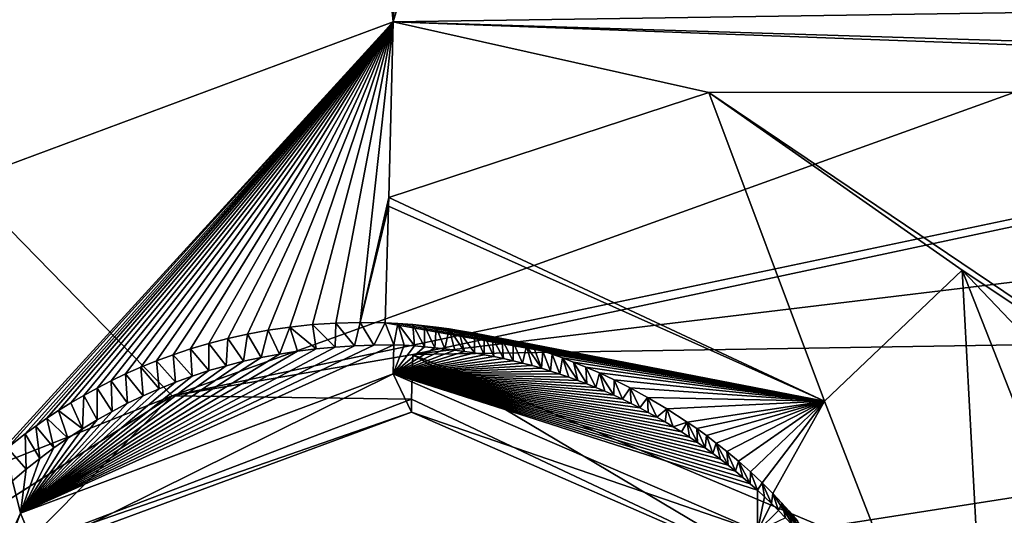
# Model space of a CAD drawing. Header units: millimetres. Extents: x -147 to 294, y -82 to 275.
# Tile 309 of 609: x 212.65 to 216.52, y 212.54 to 214.49. Entities that reach past the tile are written whole.
import ezdxf

# ---------------------------------------------------------------- set-up
doc = ezdxf.new("R2010")
doc.units = ezdxf.units.MM
doc.header["$LTSCALE"] = 67.506716
for name, color, linetype in [('1596', 7, 'CONTINUOUS'), ('1879', 7, 'CONTINUOUS'), ('2223', 7, 'CONTINUOUS'), ('2245', 7, 'CONTINUOUS'), ('2246', 7, 'CONTINUOUS'), ('2250', 7, 'CONTINUOUS'), ('2251', 7, 'CONTINUOUS'), ('2252', 7, 'CONTINUOUS'), ('2253', 7, 'CONTINUOUS'), ('2254', 7, 'CONTINUOUS'), ('2255', 7, 'CONTINUOUS'), ('2261', 7, 'CONTINUOUS'), ('756', 7, 'CONTINUOUS'), ('841', 7, 'CONTINUOUS')]:
    doc.layers.add(name, color=color, linetype=linetype)

msp = doc.modelspace()

# ---------------------------------------------------------------- linework, layer by layer
at = {"layer": '1596', "linetype": 'CONTINUOUS'}
for points in [[(214.3341, 229.9431, -7.5294), (210.1311, 211.5281, -11.464), (208.2335, 206.5447, -12.4488), (214.3341, 229.9431, -7.5294)], [(208.4546, 216.4223, -10.1242), (214.3341, 229.9431, -7.5294), (208.2335, 206.5447, -12.4488), (208.4546, 216.4223, -10.1242)], [(210.1311, 211.5281, -11.464), (214.3341, 229.9431, -7.5294), (213.2152, 223.7248, -8.8897), (210.1311, 211.5281, -11.464)]]:
    msp.add_3dface(points, dxfattribs=at)
at = {"layer": '1879', "linetype": 'CONTINUOUS'}
for points in [[(210.1311, 211.5281, -11.464), (213.2152, 223.7248, -8.8897), (210.5039, 211.5174, -11.4563), (210.1311, 211.5281, -11.464)], [(210.5039, 211.5174, -11.4563), (213.2152, 223.7248, -8.8897), (210.8765, 211.5066, -11.4491), (210.5039, 211.5174, -11.4563)], [(210.8765, 211.5066, -11.4491), (213.2152, 223.7248, -8.8897), (211.8583, 213.6448, -10.9317), (210.8765, 211.5066, -11.4491)], [(211.8583, 213.6448, -10.9317), (213.2152, 223.7248, -8.8897), (214.115, 214.4828, -10.711), (211.8583, 213.6448, -10.9317)], [(214.115, 214.4828, -10.711), (213.2152, 223.7248, -8.8897), (214.4849, 220.7227, -9.4259), (214.115, 214.4828, -10.711)], [(215.6296, 219.5454, -9.6485), (214.115, 214.4828, -10.711), (214.4849, 220.7227, -9.4259), (215.6296, 219.5454, -9.6485)], [(232.5623, 214.7563, -11.3568), (214.115, 214.4828, -10.711), (215.6296, 219.5454, -9.6485), (232.5623, 214.7563, -11.3568)], [(225.0009, 214.1485, -10.9905), (214.115, 214.4828, -10.711), (232.5623, 214.7563, -11.3568), (225.0009, 214.1485, -10.9905)], [(215.3551, 214.2048, -10.7658), (214.115, 214.4828, -10.711), (221.4861, 214.2106, -10.8442), (215.3551, 214.2048, -10.7658)], [(221.4861, 214.2106, -10.8442), (214.115, 214.4828, -10.711), (225.0009, 214.1485, -10.9905), (221.4861, 214.2106, -10.8442)], [(219.6614, 211.3002, -11.473), (215.3551, 214.2048, -10.7658), (221.4861, 214.2106, -10.8442), (219.6614, 211.3002, -11.473)], [(216.352, 213.506, -10.9229), (215.3551, 214.2048, -10.7658), (219.6614, 211.3002, -11.473), (216.352, 213.506, -10.9229)], [(217.1997, 211.35, -11.4285), (216.352, 213.506, -10.9229), (218.4311, 211.3242, -11.4471), (217.1997, 211.35, -11.4285)], [(218.4311, 211.3242, -11.4471), (216.352, 213.506, -10.9229), (219.6614, 211.3002, -11.473), (218.4311, 211.3242, -11.4471)]]:
    msp.add_3dface(points, dxfattribs=at)
at = {"layer": '2223', "linetype": 'CONTINUOUS'}
for points in [[(208.6201, 217.752, -7.7874), (208.2992, 211.0558, -9.2723), (213.2451, 213.012, -8.6932), (208.6201, 217.752, -7.7874)], [(208.6201, 217.752, -7.7874), (213.2451, 213.012, -8.6932), (224.7528, 217.1607, -7.9809), (208.6201, 217.752, -7.7874)], [(224.7528, 217.1607, -7.9809), (213.2451, 213.012, -8.6932), (228.2363, 216.1705, -8.373), (224.7528, 217.1607, -7.9809)], [(213.2451, 213.012, -8.6932), (214.1912, 213.1747, -8.6462), (228.2363, 216.1705, -8.373), (213.2451, 213.012, -8.6932)], [(214.1912, 213.1747, -8.6462), (223.4673, 214.2947, -8.535), (228.2363, 216.1705, -8.373), (214.1912, 213.1747, -8.6462)], [(220.8279, 213.2816, -8.6769), (223.4673, 214.2947, -8.535), (214.1912, 213.1747, -8.6462), (220.8279, 213.2816, -8.6769)], [(215.8071, 212.4954, -8.7938), (220.8279, 213.2816, -8.6769), (214.1912, 213.1747, -8.6462), (215.8071, 212.4954, -8.7938)], [(216.3265, 211.7401, -8.9692), (220.8279, 213.2816, -8.6769), (215.8071, 212.4954, -8.7938), (216.3265, 211.7401, -8.9692)], [(216.4957, 210.8321, -9.1839), (220.8279, 213.2816, -8.6769), (216.3265, 211.7401, -8.9692), (216.4957, 210.8321, -9.1839)], [(218.0914, 210.7973, -9.2039), (220.8279, 213.2816, -8.6769), (216.4957, 210.8321, -9.1839), (218.0914, 210.7973, -9.2039)], [(213.2451, 213.012, -8.6932), (208.2992, 211.0558, -9.2723), (212.4918, 212.5343, -8.8134), (213.2451, 213.012, -8.6932)]]:
    msp.add_3dface(points, dxfattribs=at)
at = {"layer": '2245', "linetype": 'CONTINUOUS'}
for points in [[(214.1912, 213.1747, -8.6462), (213.2451, 213.012, -8.6932), (214.187, 212.9988, -8.7617), (214.1912, 213.1747, -8.6462)], [(213.2451, 213.012, -8.6932), (212.4918, 212.5343, -8.8134), (212.6566, 212.4174, -8.9315), (213.2451, 213.012, -8.6932)], [(214.187, 212.9988, -8.7617), (213.2451, 213.012, -8.6932), (212.6566, 212.4174, -8.9315), (214.187, 212.9988, -8.7617)], [(214.187, 212.9988, -8.7617), (212.6566, 212.4174, -8.9315), (214.1864, 212.9477, -9.0023), (214.187, 212.9988, -8.7617)], [(214.1864, 212.9477, -9.0023), (212.6566, 212.4174, -8.9315), (212.7106, 212.4027, -9.1693), (214.1864, 212.9477, -9.0023)]]:
    msp.add_3dface(points, dxfattribs=at)
at = {"layer": '2246', "linetype": 'CONTINUOUS'}
for points in [[(214.1912, 213.1747, -8.6462), (214.187, 212.9988, -8.7617), (215.6353, 212.3165, -9.1161), (214.1912, 213.1747, -8.6462)], [(215.8071, 212.4954, -8.7938), (214.1912, 213.1747, -8.6462), (215.6353, 212.3165, -9.1161), (215.8071, 212.4954, -8.7938)], [(214.187, 212.9988, -8.7617), (214.1864, 212.9477, -9.0023), (215.6353, 212.3165, -9.1161), (214.187, 212.9988, -8.7617)]]:
    msp.add_3dface(points, dxfattribs=at)
at = {"layer": '2250', "linetype": 'CONTINUOUS'}
for points in [[(214.114, 213.0984, -9.6895), (212.7106, 212.4027, -9.1693), (212.6484, 212.5509, -9.8332), (214.114, 213.0984, -9.6895)], [(214.1864, 212.9477, -9.0023), (212.7106, 212.4027, -9.1693), (214.114, 213.0984, -9.6895), (214.1864, 212.9477, -9.0023)], [(212.0769, 211.0192, -9.5143), (212.0201, 211.1751, -10.1659), (212.6484, 212.5509, -9.8332), (212.0769, 211.0192, -9.5143)], [(212.7106, 212.4027, -9.1693), (212.0769, 211.0192, -9.5143), (212.6484, 212.5509, -9.8332), (212.7106, 212.4027, -9.1693)]]:
    msp.add_3dface(points, dxfattribs=at)
at = {"layer": '2251', "linetype": 'CONTINUOUS'}
for points in [[(214.1864, 212.9477, -9.0023), (214.114, 213.0984, -9.6895), (215.5465, 212.4808, -9.8235), (214.1864, 212.9477, -9.0023)], [(215.6353, 212.3165, -9.1161), (214.1864, 212.9477, -9.0023), (215.5465, 212.4808, -9.8235), (215.6353, 212.3165, -9.1161)]]:
    msp.add_3dface(points, dxfattribs=at)
at = {"layer": '2252', "linetype": 'CONTINUOUS'}
for points in [[(214.114, 213.0984, -9.6895), (212.6484, 212.5509, -9.8332), (214.1167, 213.213, -9.6635), (214.114, 213.0984, -9.6895)], [(214.1167, 213.213, -9.6635), (212.6484, 212.5509, -9.8332), (214.0388, 213.212, -9.6644), (214.1167, 213.213, -9.6635)], [(214.0388, 213.212, -9.6644), (212.6484, 212.5509, -9.8332), (213.9621, 213.209, -9.6658), (214.0388, 213.212, -9.6644)], [(213.9621, 213.209, -9.6658), (212.6484, 212.5509, -9.8332), (213.8865, 213.204, -9.6677), (213.9621, 213.209, -9.6658)], [(214.1574, 213.2111, -9.6636), (214.114, 213.0984, -9.6895), (214.1167, 213.213, -9.6635), (214.1574, 213.2111, -9.6636)], [(214.1978, 213.2086, -9.6638), (214.114, 213.0984, -9.6895), (214.1574, 213.2111, -9.6636), (214.1978, 213.2086, -9.6638)], [(214.2379, 213.2055, -9.6642), (214.114, 213.0984, -9.6895), (214.1978, 213.2086, -9.6638), (214.2379, 213.2055, -9.6642)], [(214.2777, 213.2018, -9.6647), (214.114, 213.0984, -9.6895), (214.2379, 213.2055, -9.6642), (214.2777, 213.2018, -9.6647)], [(213.8865, 213.204, -9.6677), (212.6484, 212.5509, -9.8332), (213.8121, 213.1969, -9.6701), (213.8865, 213.204, -9.6677)], [(213.8121, 213.1969, -9.6701), (212.6484, 212.5509, -9.8332), (213.7388, 213.1877, -9.6729), (213.8121, 213.1969, -9.6701)], [(213.7388, 213.1877, -9.6729), (212.6484, 212.5509, -9.8332), (213.6668, 213.1765, -9.6763), (213.7388, 213.1877, -9.6729)], [(213.6668, 213.1765, -9.6763), (212.6484, 212.5509, -9.8332), (213.5958, 213.1633, -9.6801), (213.6668, 213.1765, -9.6763)], [(214.3173, 213.1975, -9.6653), (214.114, 213.0984, -9.6895), (214.2777, 213.2018, -9.6647), (214.3173, 213.1975, -9.6653)], [(214.3565, 213.1926, -9.6662), (214.114, 213.0984, -9.6895), (214.3173, 213.1975, -9.6653), (214.3565, 213.1926, -9.6662)], [(214.3955, 213.187, -9.6671), (214.114, 213.0984, -9.6895), (214.3565, 213.1926, -9.6662), (214.3955, 213.187, -9.6671)], [(214.4342, 213.1809, -9.6682), (214.114, 213.0984, -9.6895), (214.3955, 213.187, -9.6671), (214.4342, 213.1809, -9.6682)], [(214.4726, 213.1741, -9.6695), (214.114, 213.0984, -9.6895), (214.4342, 213.1809, -9.6682), (214.4726, 213.1741, -9.6695)], [(214.5107, 213.1667, -9.6709), (214.114, 213.0984, -9.6895), (214.4726, 213.1741, -9.6695), (214.5107, 213.1667, -9.6709)], [(214.5485, 213.1587, -9.6725), (214.114, 213.0984, -9.6895), (214.5107, 213.1667, -9.6709), (214.5485, 213.1587, -9.6725)], [(213.5958, 213.1633, -9.6801), (212.6484, 212.5509, -9.8332), (213.5261, 213.1481, -9.6843), (213.5958, 213.1633, -9.6801)], [(213.5261, 213.1481, -9.6843), (212.6484, 212.5509, -9.8332), (213.4575, 213.1308, -9.6891), (213.5261, 213.1481, -9.6843)], [(213.4575, 213.1308, -9.6891), (212.6484, 212.5509, -9.8332), (213.3901, 213.1114, -9.6943), (213.4575, 213.1308, -9.6891)], [(214.5861, 213.1502, -9.6742), (214.114, 213.0984, -9.6895), (214.5485, 213.1587, -9.6725), (214.5861, 213.1502, -9.6742)], [(214.6233, 213.141, -9.676), (214.114, 213.0984, -9.6895), (214.5861, 213.1502, -9.6742), (214.6233, 213.141, -9.676)], [(214.6603, 213.1312, -9.678), (214.114, 213.0984, -9.6895), (214.6233, 213.141, -9.676), (214.6603, 213.1312, -9.678)], [(214.697, 213.1207, -9.6802), (214.114, 213.0984, -9.6895), (214.6603, 213.1312, -9.678), (214.697, 213.1207, -9.6802)], [(213.3901, 213.1114, -9.6943), (212.6484, 212.5509, -9.8332), (213.3238, 213.0899, -9.7001), (213.3901, 213.1114, -9.6943)], [(213.3238, 213.0899, -9.7001), (212.6484, 212.5509, -9.8332), (213.2587, 213.0662, -9.7063), (213.3238, 213.0899, -9.7001)], [(214.7334, 213.1097, -9.6825), (214.114, 213.0984, -9.6895), (214.697, 213.1207, -9.6802), (214.7334, 213.1097, -9.6825)], [(214.7695, 213.0981, -9.6849), (214.114, 213.0984, -9.6895), (214.7334, 213.1097, -9.6825), (214.7695, 213.0981, -9.6849)], [(215.5465, 212.4808, -9.8235), (214.114, 213.0984, -9.6895), (215.5466, 212.6412, -9.7866), (215.5465, 212.4808, -9.8235)], [(215.5466, 212.6412, -9.7866), (214.114, 213.0984, -9.6895), (215.5182, 212.6668, -9.7808), (215.5466, 212.6412, -9.7866)], [(215.5182, 212.6668, -9.7808), (214.114, 213.0984, -9.6895), (215.4894, 212.6918, -9.7751), (215.5182, 212.6668, -9.7808)], [(215.4894, 212.6918, -9.7751), (214.114, 213.0984, -9.6895), (215.4604, 212.7163, -9.7695), (215.4894, 212.6918, -9.7751)], [(215.4604, 212.7163, -9.7695), (214.114, 213.0984, -9.6895), (215.431, 212.7401, -9.7641), (215.4604, 212.7163, -9.7695)], [(215.431, 212.7401, -9.7641), (214.114, 213.0984, -9.6895), (215.4014, 212.7633, -9.7588), (215.431, 212.7401, -9.7641)], [(215.4014, 212.7633, -9.7588), (214.114, 213.0984, -9.6895), (215.3716, 212.7858, -9.7538), (215.4014, 212.7633, -9.7588)], [(215.3716, 212.7858, -9.7538), (214.114, 213.0984, -9.6895), (215.3413, 212.8078, -9.7488), (215.3716, 212.7858, -9.7538)], [(215.3413, 212.8078, -9.7488), (214.114, 213.0984, -9.6895), (215.3106, 212.8293, -9.744), (215.3413, 212.8078, -9.7488)], [(215.3106, 212.8293, -9.744), (214.114, 213.0984, -9.6895), (215.2794, 212.8503, -9.7393), (215.3106, 212.8293, -9.744)], [(215.2794, 212.8503, -9.7393), (214.114, 213.0984, -9.6895), (215.2478, 212.8707, -9.7347), (215.2794, 212.8503, -9.7393)], [(215.2478, 212.8707, -9.7347), (214.114, 213.0984, -9.6895), (215.2158, 212.8907, -9.7302), (215.2478, 212.8707, -9.7347)], [(215.2158, 212.8907, -9.7302), (214.114, 213.0984, -9.6895), (215.1834, 212.9101, -9.7259), (215.2158, 212.8907, -9.7302)], [(215.1834, 212.9101, -9.7259), (214.114, 213.0984, -9.6895), (215.1505, 212.929, -9.7217), (215.1834, 212.9101, -9.7259)], [(215.1505, 212.929, -9.7217), (214.114, 213.0984, -9.6895), (215.1174, 212.9474, -9.7176), (215.1505, 212.929, -9.7217)], [(215.1174, 212.9474, -9.7176), (214.114, 213.0984, -9.6895), (215.0838, 212.9652, -9.7137), (215.1174, 212.9474, -9.7176)], [(215.0838, 212.9652, -9.7137), (214.114, 213.0984, -9.6895), (215.05, 212.9824, -9.7099), (215.0838, 212.9652, -9.7137)], [(215.05, 212.9824, -9.7099), (214.114, 213.0984, -9.6895), (215.0158, 212.999, -9.7062), (215.05, 212.9824, -9.7099)], [(215.0158, 212.999, -9.7062), (214.114, 213.0984, -9.6895), (214.9814, 213.015, -9.7027), (215.0158, 212.999, -9.7062)], [(214.9814, 213.015, -9.7027), (214.114, 213.0984, -9.6895), (214.9467, 213.0305, -9.6994), (214.9814, 213.015, -9.7027)], [(214.9467, 213.0305, -9.6994), (214.114, 213.0984, -9.6895), (214.9117, 213.0453, -9.6962), (214.9467, 213.0305, -9.6994)], [(214.9117, 213.0453, -9.6962), (214.114, 213.0984, -9.6895), (214.8765, 213.0594, -9.6931), (214.9117, 213.0453, -9.6962)], [(214.8765, 213.0594, -9.6931), (214.114, 213.0984, -9.6895), (214.841, 213.073, -9.6902), (214.8765, 213.0594, -9.6931)], [(214.841, 213.073, -9.6902), (214.114, 213.0984, -9.6895), (214.8054, 213.0859, -9.6875), (214.841, 213.073, -9.6902)], [(214.8054, 213.0859, -9.6875), (214.114, 213.0984, -9.6895), (214.7695, 213.0981, -9.6849), (214.8054, 213.0859, -9.6875)], [(213.2587, 213.0662, -9.7063), (212.6484, 212.5509, -9.8332), (213.1947, 213.0405, -9.713), (213.2587, 213.0662, -9.7063)], [(213.1947, 213.0405, -9.713), (212.6484, 212.5509, -9.8332), (213.1319, 213.0127, -9.7202), (213.1947, 213.0405, -9.713)], [(213.1319, 213.0127, -9.7202), (212.6484, 212.5509, -9.8332), (213.0703, 212.983, -9.7278), (213.1319, 213.0127, -9.7202)], [(213.0703, 212.983, -9.7278), (212.6484, 212.5509, -9.8332), (213.0099, 212.9514, -9.7359), (213.0703, 212.983, -9.7278)], [(213.0099, 212.9514, -9.7359), (212.6484, 212.5509, -9.8332), (212.9506, 212.918, -9.7444), (213.0099, 212.9514, -9.7359)], [(212.9506, 212.918, -9.7444), (212.6484, 212.5509, -9.8332), (212.8926, 212.8828, -9.7533), (212.9506, 212.918, -9.7444)], [(212.8926, 212.8828, -9.7533), (212.6484, 212.5509, -9.8332), (212.8358, 212.846, -9.7625), (212.8926, 212.8828, -9.7533)], [(212.8358, 212.846, -9.7625), (212.6484, 212.5509, -9.8332), (212.78, 212.8074, -9.7723), (212.8358, 212.846, -9.7625)], [(212.78, 212.8074, -9.7723), (212.6484, 212.5509, -9.8332), (212.7249, 212.7665, -9.7825), (212.78, 212.8074, -9.7723)], [(212.7249, 212.7665, -9.7825), (212.6484, 212.5509, -9.8332), (212.6708, 212.7235, -9.7932), (212.7249, 212.7665, -9.7825)], [(212.6708, 212.7235, -9.7932), (212.6484, 212.5509, -9.8332), (212.6178, 212.6787, -9.8043), (212.6708, 212.7235, -9.7932)], [(212.6484, 212.5509, -9.8332), (212.0201, 211.1751, -10.1659), (212.6178, 212.6787, -9.8043), (212.6484, 212.5509, -9.8332)], [(215.5746, 212.6151, -9.7925), (215.5465, 212.4808, -9.8235), (215.5466, 212.6412, -9.7866), (215.5746, 212.6151, -9.7925)], [(215.6021, 212.5885, -9.7986), (215.5465, 212.4808, -9.8235), (215.5746, 212.6151, -9.7925), (215.6021, 212.5885, -9.7986)], [(215.6293, 212.5614, -9.8048), (215.5465, 212.4808, -9.8235), (215.6021, 212.5885, -9.7986), (215.6293, 212.5614, -9.8048)], [(215.6566, 212.5332, -9.8113), (215.5465, 212.4808, -9.8235), (215.6293, 212.5614, -9.8048), (215.6566, 212.5332, -9.8113)]]:
    msp.add_3dface(points, dxfattribs=at)
at = {"layer": '2253', "linetype": 'CONTINUOUS'}
for points in [[(214.1331, 213.297, -9.9866), (214.1167, 213.213, -9.6635), (214.0824, 213.2995, -9.9891), (214.1331, 213.297, -9.9866)], [(214.1574, 213.2111, -9.6636), (214.1167, 213.213, -9.6635), (214.1331, 213.297, -9.9866), (214.1574, 213.2111, -9.6636)], [(214.1978, 213.2086, -9.6638), (214.1574, 213.2111, -9.6636), (214.1331, 213.297, -9.9866), (214.1978, 213.2086, -9.6638)], [(214.1917, 213.2927, -9.984), (214.1978, 213.2086, -9.6638), (214.1331, 213.297, -9.9866), (214.1917, 213.2927, -9.984)], [(214.2379, 213.2055, -9.6642), (214.1978, 213.2086, -9.6638), (214.1917, 213.2927, -9.984), (214.2379, 213.2055, -9.6642)], [(214.2372, 213.2882, -9.9823), (214.2379, 213.2055, -9.6642), (214.1917, 213.2927, -9.984), (214.2372, 213.2882, -9.9823)], [(214.2777, 213.2018, -9.6647), (214.2379, 213.2055, -9.6642), (214.2372, 213.2882, -9.9823), (214.2777, 213.2018, -9.6647)], [(214.2835, 213.2828, -9.9807), (214.2777, 213.2018, -9.6647), (214.2372, 213.2882, -9.9823), (214.2835, 213.2828, -9.9807)], [(214.3173, 213.1975, -9.6653), (214.2777, 213.2018, -9.6647), (214.2835, 213.2828, -9.9807), (214.3173, 213.1975, -9.6653)], [(214.3342, 213.2757, -9.9793), (214.3173, 213.1975, -9.6653), (214.2835, 213.2828, -9.9807), (214.3342, 213.2757, -9.9793)], [(214.3565, 213.1926, -9.6662), (214.3173, 213.1975, -9.6653), (214.3342, 213.2757, -9.9793), (214.3565, 213.1926, -9.6662)], [(214.3955, 213.187, -9.6671), (214.3565, 213.1926, -9.6662), (214.3342, 213.2757, -9.9793), (214.3955, 213.187, -9.6671)], [(214.3707, 213.2699, -9.9784), (214.3955, 213.187, -9.6671), (214.3342, 213.2757, -9.9793), (214.3707, 213.2699, -9.9784)], [(214.4342, 213.1809, -9.6682), (214.3955, 213.187, -9.6671), (214.3707, 213.2699, -9.9784), (214.4342, 213.1809, -9.6682)], [(214.434, 213.2584, -9.9772), (214.4342, 213.1809, -9.6682), (214.3707, 213.2699, -9.9784), (214.434, 213.2584, -9.9772)], [(214.4726, 213.1741, -9.6695), (214.4342, 213.1809, -9.6682), (214.434, 213.2584, -9.9772), (214.4726, 213.1741, -9.6695)], [(214.4725, 213.2505, -9.9768), (214.4726, 213.1741, -9.6695), (214.434, 213.2584, -9.9772), (214.4725, 213.2505, -9.9768)], [(214.5107, 213.1667, -9.6709), (214.4726, 213.1741, -9.6695), (214.4725, 213.2505, -9.9768), (214.5107, 213.1667, -9.6709)], [(214.504, 213.2435, -9.9765), (214.5107, 213.1667, -9.6709), (214.4725, 213.2505, -9.9768), (214.504, 213.2435, -9.9765)], [(214.5485, 213.1587, -9.6725), (214.5107, 213.1667, -9.6709), (214.504, 213.2435, -9.9765), (214.5485, 213.1587, -9.6725)], [(214.5411, 213.2347, -9.9763), (214.5485, 213.1587, -9.6725), (214.504, 213.2435, -9.9765), (214.5411, 213.2347, -9.9763)], [(214.5861, 213.1502, -9.6742), (214.5485, 213.1587, -9.6725), (214.5411, 213.2347, -9.9763), (214.5861, 213.1502, -9.6742)], [(214.5856, 213.2233, -9.9763), (214.5861, 213.1502, -9.6742), (214.5411, 213.2347, -9.9763), (214.5856, 213.2233, -9.9763)], [(214.6233, 213.141, -9.676), (214.5861, 213.1502, -9.6742), (214.5856, 213.2233, -9.9763), (214.6233, 213.141, -9.676)], [(214.6389, 213.2083, -9.9766), (214.6233, 213.141, -9.676), (214.5856, 213.2233, -9.9763), (214.6389, 213.2083, -9.9766)], [(214.6603, 213.1312, -9.678), (214.6233, 213.141, -9.676), (214.6389, 213.2083, -9.9766), (214.6603, 213.1312, -9.678)], [(214.697, 213.1207, -9.6802), (214.6603, 213.1312, -9.678), (214.6389, 213.2083, -9.9766), (214.697, 213.1207, -9.6802)], [(214.6692, 213.1991, -9.9769), (214.697, 213.1207, -9.6802), (214.6389, 213.2083, -9.9766), (214.6692, 213.1991, -9.9769)], [(214.7027, 213.1884, -9.9774), (214.697, 213.1207, -9.6802), (214.6692, 213.1991, -9.9769), (214.7027, 213.1884, -9.9774)], [(214.7334, 213.1097, -9.6825), (214.697, 213.1207, -9.6802), (214.7027, 213.1884, -9.9774), (214.7334, 213.1097, -9.6825)], [(214.7396, 213.176, -9.9781), (214.7334, 213.1097, -9.6825), (214.7027, 213.1884, -9.9774), (214.7396, 213.176, -9.9781)], [(214.7695, 213.0981, -9.6849), (214.7334, 213.1097, -9.6825), (214.7396, 213.176, -9.9781), (214.7695, 213.0981, -9.6849)], [(214.7796, 213.1617, -9.9791), (214.7695, 213.0981, -9.6849), (214.7396, 213.176, -9.9781), (214.7796, 213.1617, -9.9791)], [(214.8054, 213.0859, -9.6875), (214.7695, 213.0981, -9.6849), (214.7796, 213.1617, -9.9791), (214.8054, 213.0859, -9.6875)], [(214.841, 213.073, -9.6902), (214.8054, 213.0859, -9.6875), (214.7796, 213.1617, -9.9791), (214.841, 213.073, -9.6902)], [(214.824, 213.1449, -9.9804), (214.841, 213.073, -9.6902), (214.7796, 213.1617, -9.9791), (214.824, 213.1449, -9.9804)], [(214.8765, 213.0594, -9.6931), (214.841, 213.073, -9.6902), (214.824, 213.1449, -9.9804), (214.8765, 213.0594, -9.6931)], [(214.8724, 213.1252, -9.9821), (214.8765, 213.0594, -9.6931), (214.824, 213.1449, -9.9804), (214.8724, 213.1252, -9.9821)], [(214.9117, 213.0453, -9.6962), (214.8765, 213.0594, -9.6931), (214.8724, 213.1252, -9.9821), (214.9117, 213.0453, -9.6962)], [(214.9251, 213.1024, -9.9843), (214.9117, 213.0453, -9.6962), (214.8724, 213.1252, -9.9821), (214.9251, 213.1024, -9.9843)], [(214.9467, 213.0305, -9.6994), (214.9117, 213.0453, -9.6962), (214.9251, 213.1024, -9.9843), (214.9467, 213.0305, -9.6994)], [(214.9814, 213.015, -9.7027), (214.9467, 213.0305, -9.6994), (214.9251, 213.1024, -9.9843), (214.9814, 213.015, -9.7027)], [(214.9833, 213.0752, -9.9872), (214.9814, 213.015, -9.7027), (214.9251, 213.1024, -9.9843), (214.9833, 213.0752, -9.9872)], [(215.0158, 212.999, -9.7062), (214.9814, 213.015, -9.7027), (214.9833, 213.0752, -9.9872), (215.0158, 212.999, -9.7062)], [(215.0462, 213.0437, -9.9908), (215.0158, 212.999, -9.7062), (214.9833, 213.0752, -9.9872), (215.0462, 213.0437, -9.9908)], [(215.05, 212.9824, -9.7099), (215.0158, 212.999, -9.7062), (215.0462, 213.0437, -9.9908), (215.05, 212.9824, -9.7099)], [(215.0838, 212.9652, -9.7137), (215.05, 212.9824, -9.7099), (215.0462, 213.0437, -9.9908), (215.0838, 212.9652, -9.7137)], [(215.1145, 213.0065, -9.9955), (215.0838, 212.9652, -9.7137), (215.0462, 213.0437, -9.9908), (215.1145, 213.0065, -9.9955)], [(215.1174, 212.9474, -9.7176), (215.0838, 212.9652, -9.7137), (215.1145, 213.0065, -9.9955), (215.1174, 212.9474, -9.7176)], [(215.1505, 212.929, -9.7217), (215.1174, 212.9474, -9.7176), (215.1145, 213.0065, -9.9955), (215.1505, 212.929, -9.7217)], [(215.1899, 212.9619, -10.0015), (215.1505, 212.929, -9.7217), (215.1145, 213.0065, -9.9955), (215.1899, 212.9619, -10.0015)], [(215.1834, 212.9101, -9.7259), (215.1505, 212.929, -9.7217), (215.1899, 212.9619, -10.0015), (215.1834, 212.9101, -9.7259)], [(215.2158, 212.8907, -9.7302), (215.1834, 212.9101, -9.7259), (215.1899, 212.9619, -10.0015), (215.2158, 212.8907, -9.7302)], [(215.2708, 212.9094, -10.009), (215.2158, 212.8907, -9.7302), (215.1899, 212.9619, -10.0015), (215.2708, 212.9094, -10.009)], [(215.2478, 212.8707, -9.7347), (215.2158, 212.8907, -9.7302), (215.2708, 212.9094, -10.009), (215.2478, 212.8707, -9.7347)], [(215.2794, 212.8503, -9.7393), (215.2478, 212.8707, -9.7347), (215.2708, 212.9094, -10.009), (215.2794, 212.8503, -9.7393)], [(215.3106, 212.8293, -9.744), (215.2794, 212.8503, -9.7393), (215.2708, 212.9094, -10.009), (215.3106, 212.8293, -9.744)], [(215.3078, 212.8836, -10.0128), (215.3106, 212.8293, -9.744), (215.2708, 212.9094, -10.009), (215.3078, 212.8836, -10.0128)], [(215.3413, 212.8078, -9.7488), (215.3106, 212.8293, -9.744), (215.3078, 212.8836, -10.0128), (215.3413, 212.8078, -9.7488)], [(215.3459, 212.856, -10.0171), (215.3413, 212.8078, -9.7488), (215.3078, 212.8836, -10.0128), (215.3459, 212.856, -10.0171)], [(215.3716, 212.7858, -9.7538), (215.3413, 212.8078, -9.7488), (215.3459, 212.856, -10.0171), (215.3716, 212.7858, -9.7538)], [(215.385, 212.8264, -10.0217), (215.3716, 212.7858, -9.7538), (215.3459, 212.856, -10.0171), (215.385, 212.8264, -10.0217)], [(215.4014, 212.7633, -9.7588), (215.3716, 212.7858, -9.7538), (215.385, 212.8264, -10.0217), (215.4014, 212.7633, -9.7588)], [(215.431, 212.7401, -9.7641), (215.4014, 212.7633, -9.7588), (215.385, 212.8264, -10.0217), (215.431, 212.7401, -9.7641)], [(215.4265, 212.7933, -10.0271), (215.431, 212.7401, -9.7641), (215.385, 212.8264, -10.0217), (215.4265, 212.7933, -10.0271)], [(215.4604, 212.7163, -9.7695), (215.431, 212.7401, -9.7641), (215.4265, 212.7933, -10.0271), (215.4604, 212.7163, -9.7695)], [(215.4723, 212.7549, -10.0335), (215.4604, 212.7163, -9.7695), (215.4265, 212.7933, -10.0271), (215.4723, 212.7549, -10.0335)], [(215.4894, 212.6918, -9.7751), (215.4604, 212.7163, -9.7695), (215.4723, 212.7549, -10.0335), (215.4894, 212.6918, -9.7751)], [(215.5182, 212.6668, -9.7808), (215.4894, 212.6918, -9.7751), (215.4723, 212.7549, -10.0335), (215.5182, 212.6668, -9.7808)], [(215.5195, 212.713, -10.0406), (215.5182, 212.6668, -9.7808), (215.4723, 212.7549, -10.0335), (215.5195, 212.713, -10.0406)], [(215.5466, 212.6412, -9.7866), (215.5182, 212.6668, -9.7808), (215.5195, 212.713, -10.0406), (215.5466, 212.6412, -9.7866)], [(215.5652, 212.6699, -10.0481), (215.5466, 212.6412, -9.7866), (215.5195, 212.713, -10.0406), (215.5652, 212.6699, -10.0481)], [(215.5746, 212.6151, -9.7925), (215.5466, 212.6412, -9.7866), (215.5652, 212.6699, -10.0481), (215.5746, 212.6151, -9.7925)], [(215.6021, 212.5885, -9.7986), (215.5746, 212.6151, -9.7925), (215.5652, 212.6699, -10.0481), (215.6021, 212.5885, -9.7986)], [(215.6071, 212.6282, -10.0554), (215.6021, 212.5885, -9.7986), (215.5652, 212.6699, -10.0481), (215.6071, 212.6282, -10.0554)], [(215.6293, 212.5614, -9.8048), (215.6021, 212.5885, -9.7986), (215.6071, 212.6282, -10.0554), (215.6293, 212.5614, -9.8048)], [(215.6428, 212.5908, -10.062), (215.6293, 212.5614, -9.8048), (215.6071, 212.6282, -10.0554), (215.6428, 212.5908, -10.062)], [(215.6566, 212.5332, -9.8113), (215.6293, 212.5614, -9.8048), (215.6428, 212.5908, -10.062), (215.6566, 212.5332, -9.8113)], [(215.6833, 212.5046, -9.8179), (215.6566, 212.5332, -9.8113), (215.6428, 212.5908, -10.062), (215.6833, 212.5046, -9.8179)], [(215.6705, 212.5605, -10.0674), (215.6833, 212.5046, -9.8179), (215.6428, 212.5908, -10.062), (215.6705, 212.5605, -10.0674)], [(215.7095, 212.4756, -9.8245), (215.6833, 212.5046, -9.8179), (215.6705, 212.5605, -10.0674), (215.7095, 212.4756, -9.8245)], [(215.7047, 212.5215, -10.0746), (215.7095, 212.4756, -9.8245), (215.6705, 212.5605, -10.0674), (215.7047, 212.5215, -10.0746)]]:
    msp.add_3dface(points, dxfattribs=at)
at = {"layer": '2254', "linetype": 'CONTINUOUS'}
for points in [[(214.115, 214.4828, -10.711), (215.3551, 214.2048, -10.7658), (214.097, 213.7918, -10.615), (214.115, 214.4828, -10.711)], [(214.097, 213.7918, -10.615), (215.3551, 214.2048, -10.7658), (215.811, 212.9912, -10.7351), (214.097, 213.7918, -10.615)], [(215.3551, 214.2048, -10.7658), (216.352, 213.506, -10.9229), (215.811, 212.9912, -10.7351), (215.3551, 214.2048, -10.7658)], [(214.097, 213.7918, -10.615), (215.811, 212.9912, -10.7351), (214.0961, 213.7579, -10.5959), (214.097, 213.7918, -10.615)], [(215.811, 212.9912, -10.7351), (214.0824, 213.2995, -9.9891), (214.0961, 213.7579, -10.5959), (215.811, 212.9912, -10.7351)], [(215.811, 212.9912, -10.7351), (216.352, 213.506, -10.9229), (216.4709, 211.2916, -11.1106), (215.811, 212.9912, -10.7351)], [(216.352, 213.506, -10.9229), (217.1997, 211.35, -11.4285), (216.4709, 211.2916, -11.1106), (216.352, 213.506, -10.9229)], [(214.1331, 213.297, -9.9866), (214.0824, 213.2995, -9.9891), (215.811, 212.9912, -10.7351), (214.1331, 213.297, -9.9866)], [(214.1917, 213.2927, -9.984), (214.1331, 213.297, -9.9866), (215.811, 212.9912, -10.7351), (214.1917, 213.2927, -9.984)], [(214.2372, 213.2882, -9.9823), (214.1917, 213.2927, -9.984), (215.811, 212.9912, -10.7351), (214.2372, 213.2882, -9.9823)], [(214.2835, 213.2828, -9.9807), (214.2372, 213.2882, -9.9823), (215.811, 212.9912, -10.7351), (214.2835, 213.2828, -9.9807)], [(214.3342, 213.2757, -9.9793), (214.2835, 213.2828, -9.9807), (215.811, 212.9912, -10.7351), (214.3342, 213.2757, -9.9793)], [(214.3707, 213.2699, -9.9784), (214.3342, 213.2757, -9.9793), (215.811, 212.9912, -10.7351), (214.3707, 213.2699, -9.9784)], [(214.434, 213.2584, -9.9772), (214.3707, 213.2699, -9.9784), (215.811, 212.9912, -10.7351), (214.434, 213.2584, -9.9772)], [(214.4725, 213.2505, -9.9768), (214.434, 213.2584, -9.9772), (215.811, 212.9912, -10.7351), (214.4725, 213.2505, -9.9768)], [(214.504, 213.2435, -9.9765), (214.4725, 213.2505, -9.9768), (215.811, 212.9912, -10.7351), (214.504, 213.2435, -9.9765)], [(214.5411, 213.2347, -9.9763), (214.504, 213.2435, -9.9765), (215.811, 212.9912, -10.7351), (214.5411, 213.2347, -9.9763)], [(214.5856, 213.2233, -9.9763), (214.5411, 213.2347, -9.9763), (215.811, 212.9912, -10.7351), (214.5856, 213.2233, -9.9763)], [(214.6389, 213.2083, -9.9766), (214.5856, 213.2233, -9.9763), (215.811, 212.9912, -10.7351), (214.6389, 213.2083, -9.9766)], [(214.6692, 213.1991, -9.9769), (214.6389, 213.2083, -9.9766), (215.811, 212.9912, -10.7351), (214.6692, 213.1991, -9.9769)], [(214.7027, 213.1884, -9.9774), (214.6692, 213.1991, -9.9769), (215.811, 212.9912, -10.7351), (214.7027, 213.1884, -9.9774)], [(214.7396, 213.176, -9.9781), (214.7027, 213.1884, -9.9774), (215.811, 212.9912, -10.7351), (214.7396, 213.176, -9.9781)], [(214.7796, 213.1617, -9.9791), (214.7396, 213.176, -9.9781), (215.811, 212.9912, -10.7351), (214.7796, 213.1617, -9.9791)], [(214.824, 213.1449, -9.9804), (214.7796, 213.1617, -9.9791), (215.811, 212.9912, -10.7351), (214.824, 213.1449, -9.9804)], [(214.8724, 213.1252, -9.9821), (214.824, 213.1449, -9.9804), (215.811, 212.9912, -10.7351), (214.8724, 213.1252, -9.9821)], [(214.9251, 213.1024, -9.9843), (214.8724, 213.1252, -9.9821), (215.811, 212.9912, -10.7351), (214.9251, 213.1024, -9.9843)], [(214.9833, 213.0752, -9.9872), (214.9251, 213.1024, -9.9843), (215.811, 212.9912, -10.7351), (214.9833, 213.0752, -9.9872)], [(215.0462, 213.0437, -9.9908), (214.9833, 213.0752, -9.9872), (215.811, 212.9912, -10.7351), (215.0462, 213.0437, -9.9908)], [(215.1145, 213.0065, -9.9955), (215.0462, 213.0437, -9.9908), (215.811, 212.9912, -10.7351), (215.1145, 213.0065, -9.9955)], [(215.1899, 212.9619, -10.0015), (215.1145, 213.0065, -9.9955), (215.811, 212.9912, -10.7351), (215.1899, 212.9619, -10.0015)], [(215.2708, 212.9094, -10.009), (215.1899, 212.9619, -10.0015), (215.811, 212.9912, -10.7351), (215.2708, 212.9094, -10.009)], [(215.3078, 212.8836, -10.0128), (215.2708, 212.9094, -10.009), (215.811, 212.9912, -10.7351), (215.3078, 212.8836, -10.0128)], [(215.3459, 212.856, -10.0171), (215.3078, 212.8836, -10.0128), (215.811, 212.9912, -10.7351), (215.3459, 212.856, -10.0171)], [(215.385, 212.8264, -10.0217), (215.3459, 212.856, -10.0171), (215.811, 212.9912, -10.7351), (215.385, 212.8264, -10.0217)], [(215.4265, 212.7933, -10.0271), (215.385, 212.8264, -10.0217), (215.811, 212.9912, -10.7351), (215.4265, 212.7933, -10.0271)], [(215.4723, 212.7549, -10.0335), (215.4265, 212.7933, -10.0271), (215.811, 212.9912, -10.7351), (215.4723, 212.7549, -10.0335)], [(215.5195, 212.713, -10.0406), (215.4723, 212.7549, -10.0335), (215.811, 212.9912, -10.7351), (215.5195, 212.713, -10.0406)], [(215.5652, 212.6699, -10.0481), (215.5195, 212.713, -10.0406), (215.811, 212.9912, -10.7351), (215.5652, 212.6699, -10.0481)], [(215.6071, 212.6282, -10.0554), (215.5652, 212.6699, -10.0481), (215.811, 212.9912, -10.7351), (215.6071, 212.6282, -10.0554)], [(215.6071, 212.6282, -10.0554), (215.811, 212.9912, -10.7351), (216.4709, 211.2916, -11.1106), (215.6071, 212.6282, -10.0554)], [(215.6428, 212.5908, -10.062), (215.6071, 212.6282, -10.0554), (216.4709, 211.2916, -11.1106), (215.6428, 212.5908, -10.062)], [(215.6705, 212.5605, -10.0674), (215.6428, 212.5908, -10.062), (216.4709, 211.2916, -11.1106), (215.6705, 212.5605, -10.0674)], [(215.7047, 212.5215, -10.0746), (215.6705, 212.5605, -10.0674), (216.4709, 211.2916, -11.1106), (215.7047, 212.5215, -10.0746)]]:
    msp.add_3dface(points, dxfattribs=at)
at = {"layer": '2255', "linetype": 'CONTINUOUS'}
for points in [[(211.8583, 213.6448, -10.9317), (214.115, 214.4828, -10.711), (212.5344, 212.7544, -10.214), (211.8583, 213.6448, -10.9317)], [(212.5344, 212.7544, -10.214), (214.115, 214.4828, -10.711), (212.5978, 212.8085, -10.1973), (212.5344, 212.7544, -10.214)], [(212.5978, 212.8085, -10.1973), (214.115, 214.4828, -10.711), (212.6669, 212.8628, -10.1801), (212.5978, 212.8085, -10.1973)], [(212.6669, 212.8628, -10.1801), (214.115, 214.4828, -10.711), (212.7089, 212.8936, -10.1702), (212.6669, 212.8628, -10.1801)], [(212.7089, 212.8936, -10.1702), (214.115, 214.4828, -10.711), (212.753, 212.9243, -10.1602), (212.7089, 212.8936, -10.1702)], [(212.753, 212.9243, -10.1602), (214.115, 214.4828, -10.711), (212.7991, 212.9547, -10.1501), (212.753, 212.9243, -10.1602)], [(212.7991, 212.9547, -10.1501), (214.115, 214.4828, -10.711), (212.8473, 212.9848, -10.14), (212.7991, 212.9547, -10.1501)], [(212.8473, 212.9848, -10.14), (214.115, 214.4828, -10.711), (212.8977, 213.0143, -10.1299), (212.8473, 212.9848, -10.14)], [(212.8977, 213.0143, -10.1299), (214.115, 214.4828, -10.711), (212.9503, 213.0431, -10.1198), (212.8977, 213.0143, -10.1299)], [(212.9503, 213.0431, -10.1198), (214.115, 214.4828, -10.711), (213.0049, 213.0711, -10.1098), (212.9503, 213.0431, -10.1198)], [(213.0049, 213.0711, -10.1098), (214.115, 214.4828, -10.711), (213.062, 213.0983, -10.0998), (213.0049, 213.0711, -10.1098)], [(213.062, 213.0983, -10.0998), (214.115, 214.4828, -10.711), (213.1218, 213.1247, -10.0898), (213.062, 213.0983, -10.0998)], [(213.1218, 213.1247, -10.0898), (214.115, 214.4828, -10.711), (213.1841, 213.1501, -10.0799), (213.1218, 213.1247, -10.0898)], [(213.1841, 213.1501, -10.0799), (214.115, 214.4828, -10.711), (213.2493, 213.1742, -10.0702), (213.1841, 213.1501, -10.0799)], [(213.2493, 213.1742, -10.0702), (214.115, 214.4828, -10.711), (213.3177, 213.1971, -10.0606), (213.2493, 213.1742, -10.0702)], [(213.3177, 213.1971, -10.0606), (214.115, 214.4828, -10.711), (213.389, 213.2183, -10.0511), (213.3177, 213.1971, -10.0606)], [(213.389, 213.2183, -10.0511), (214.115, 214.4828, -10.711), (213.4637, 213.2378, -10.042), (213.389, 213.2183, -10.0511)], [(213.4637, 213.2378, -10.042), (214.115, 214.4828, -10.711), (213.5418, 213.2553, -10.033), (213.4637, 213.2378, -10.042)], [(213.5418, 213.2553, -10.033), (214.115, 214.4828, -10.711), (213.6235, 213.2704, -10.0244), (213.5418, 213.2553, -10.033)], [(213.6235, 213.2704, -10.0244), (214.115, 214.4828, -10.711), (213.7085, 213.283, -10.0163), (213.6235, 213.2704, -10.0244)], [(213.7085, 213.283, -10.0163), (214.115, 214.4828, -10.711), (213.797, 213.2925, -10.0086), (213.7085, 213.283, -10.0163)], [(213.797, 213.2925, -10.0086), (214.115, 214.4828, -10.711), (213.889, 213.2987, -10.0014), (213.797, 213.2925, -10.0086)], [(213.889, 213.2987, -10.0014), (214.115, 214.4828, -10.711), (213.9842, 213.3012, -9.9949), (213.889, 213.2987, -10.0014)], [(214.115, 214.4828, -10.711), (214.097, 213.7918, -10.615), (213.9842, 213.3012, -9.9949), (214.115, 214.4828, -10.711)], [(214.097, 213.7918, -10.615), (214.0961, 213.7579, -10.5959), (213.9842, 213.3012, -9.9949), (214.097, 213.7918, -10.615)], [(214.0961, 213.7579, -10.5959), (214.0824, 213.2995, -9.9891), (213.9842, 213.3012, -9.9949), (214.0961, 213.7579, -10.5959)]]:
    msp.add_3dface(points, dxfattribs=at)
at = {"layer": '2261', "linetype": 'CONTINUOUS'}
for points in [[(213.6668, 213.1765, -9.6763), (213.6235, 213.2704, -10.0244), (213.7085, 213.283, -10.0163), (213.6668, 213.1765, -9.6763)], [(213.7388, 213.1877, -9.6729), (213.6668, 213.1765, -9.6763), (213.7085, 213.283, -10.0163), (213.7388, 213.1877, -9.6729)], [(213.8121, 213.1969, -9.6701), (213.7085, 213.283, -10.0163), (213.797, 213.2925, -10.0086), (213.8121, 213.1969, -9.6701)], [(213.8121, 213.1969, -9.6701), (213.7388, 213.1877, -9.6729), (213.7085, 213.283, -10.0163), (213.8121, 213.1969, -9.6701)], [(213.8865, 213.204, -9.6677), (213.797, 213.2925, -10.0086), (213.889, 213.2987, -10.0014), (213.8865, 213.204, -9.6677)], [(213.8865, 213.204, -9.6677), (213.8121, 213.1969, -9.6701), (213.797, 213.2925, -10.0086), (213.8865, 213.204, -9.6677)], [(213.9621, 213.209, -9.6658), (213.8865, 213.204, -9.6677), (213.889, 213.2987, -10.0014), (213.9621, 213.209, -9.6658)], [(213.9621, 213.209, -9.6658), (213.889, 213.2987, -10.0014), (213.9842, 213.3012, -9.9949), (213.9621, 213.209, -9.6658)], [(214.0388, 213.212, -9.6644), (213.9621, 213.209, -9.6658), (213.9842, 213.3012, -9.9949), (214.0388, 213.212, -9.6644)], [(214.0824, 213.2995, -9.9891), (214.0388, 213.212, -9.6644), (213.9842, 213.3012, -9.9949), (214.0824, 213.2995, -9.9891)], [(214.1167, 213.213, -9.6635), (214.0388, 213.212, -9.6644), (214.0824, 213.2995, -9.9891), (214.1167, 213.213, -9.6635)], [(213.5261, 213.1481, -9.6843), (213.4637, 213.2378, -10.042), (213.5418, 213.2553, -10.033), (213.5261, 213.1481, -9.6843)], [(213.5958, 213.1633, -9.6801), (213.5261, 213.1481, -9.6843), (213.5418, 213.2553, -10.033), (213.5958, 213.1633, -9.6801)], [(213.5958, 213.1633, -9.6801), (213.5418, 213.2553, -10.033), (213.6235, 213.2704, -10.0244), (213.5958, 213.1633, -9.6801)], [(213.6668, 213.1765, -9.6763), (213.5958, 213.1633, -9.6801), (213.6235, 213.2704, -10.0244), (213.6668, 213.1765, -9.6763)], [(213.3901, 213.1114, -9.6943), (213.3177, 213.1971, -10.0606), (213.389, 213.2183, -10.0511), (213.3901, 213.1114, -9.6943)], [(213.4575, 213.1308, -9.6891), (213.389, 213.2183, -10.0511), (213.4637, 213.2378, -10.042), (213.4575, 213.1308, -9.6891)], [(213.4575, 213.1308, -9.6891), (213.3901, 213.1114, -9.6943), (213.389, 213.2183, -10.0511), (213.4575, 213.1308, -9.6891)], [(213.5261, 213.1481, -9.6843), (213.4575, 213.1308, -9.6891), (213.4637, 213.2378, -10.042), (213.5261, 213.1481, -9.6843)], [(213.2587, 213.0662, -9.7063), (213.1841, 213.1501, -10.0799), (213.2493, 213.1742, -10.0702), (213.2587, 213.0662, -9.7063)], [(213.3238, 213.0899, -9.7001), (213.2493, 213.1742, -10.0702), (213.3177, 213.1971, -10.0606), (213.3238, 213.0899, -9.7001)], [(213.3238, 213.0899, -9.7001), (213.2587, 213.0662, -9.7063), (213.2493, 213.1742, -10.0702), (213.3238, 213.0899, -9.7001)], [(213.3901, 213.1114, -9.6943), (213.3238, 213.0899, -9.7001), (213.3177, 213.1971, -10.0606), (213.3901, 213.1114, -9.6943)], [(213.1947, 213.0405, -9.713), (213.1218, 213.1247, -10.0898), (213.1841, 213.1501, -10.0799), (213.1947, 213.0405, -9.713)], [(213.2587, 213.0662, -9.7063), (213.1947, 213.0405, -9.713), (213.1841, 213.1501, -10.0799), (213.2587, 213.0662, -9.7063)], [(213.0703, 212.983, -9.7278), (213.0049, 213.0711, -10.1098), (213.062, 213.0983, -10.0998), (213.0703, 212.983, -9.7278)], [(213.1319, 213.0127, -9.7202), (213.062, 213.0983, -10.0998), (213.1218, 213.1247, -10.0898), (213.1319, 213.0127, -9.7202)], [(213.1319, 213.0127, -9.7202), (213.0703, 212.983, -9.7278), (213.062, 213.0983, -10.0998), (213.1319, 213.0127, -9.7202)], [(213.1947, 213.0405, -9.713), (213.1319, 213.0127, -9.7202), (213.1218, 213.1247, -10.0898), (213.1947, 213.0405, -9.713)], [(213.0099, 212.9514, -9.7359), (212.9503, 213.0431, -10.1198), (213.0049, 213.0711, -10.1098), (213.0099, 212.9514, -9.7359)], [(213.0703, 212.983, -9.7278), (213.0099, 212.9514, -9.7359), (213.0049, 213.0711, -10.1098), (213.0703, 212.983, -9.7278)], [(212.8926, 212.8828, -9.7533), (212.8473, 212.9848, -10.14), (212.8977, 213.0143, -10.1299), (212.8926, 212.8828, -9.7533)], [(212.9506, 212.918, -9.7444), (212.8926, 212.8828, -9.7533), (212.8977, 213.0143, -10.1299), (212.9506, 212.918, -9.7444)], [(212.9506, 212.918, -9.7444), (212.8977, 213.0143, -10.1299), (212.9503, 213.0431, -10.1198), (212.9506, 212.918, -9.7444)], [(213.0099, 212.9514, -9.7359), (212.9506, 212.918, -9.7444), (212.9503, 213.0431, -10.1198), (213.0099, 212.9514, -9.7359)], [(212.8926, 212.8828, -9.7533), (212.7991, 212.9547, -10.1501), (212.8473, 212.9848, -10.14), (212.8926, 212.8828, -9.7533)], [(212.8358, 212.846, -9.7625), (212.753, 212.9243, -10.1602), (212.7991, 212.9547, -10.1501), (212.8358, 212.846, -9.7625)], [(212.8926, 212.8828, -9.7533), (212.8358, 212.846, -9.7625), (212.7991, 212.9547, -10.1501), (212.8926, 212.8828, -9.7533)], [(212.78, 212.8074, -9.7723), (212.7089, 212.8936, -10.1702), (212.753, 212.9243, -10.1602), (212.78, 212.8074, -9.7723)], [(212.8358, 212.846, -9.7625), (212.78, 212.8074, -9.7723), (212.753, 212.9243, -10.1602), (212.8358, 212.846, -9.7625)], [(212.6708, 212.7235, -9.7932), (212.5978, 212.8085, -10.1973), (212.6669, 212.8628, -10.1801), (212.6708, 212.7235, -9.7932)], [(212.7249, 212.7665, -9.7825), (212.6669, 212.8628, -10.1801), (212.7089, 212.8936, -10.1702), (212.7249, 212.7665, -9.7825)], [(212.7249, 212.7665, -9.7825), (212.6708, 212.7235, -9.7932), (212.6669, 212.8628, -10.1801), (212.7249, 212.7665, -9.7825)], [(212.78, 212.8074, -9.7723), (212.7249, 212.7665, -9.7825), (212.7089, 212.8936, -10.1702), (212.78, 212.8074, -9.7723)], [(212.6708, 212.7235, -9.7932), (212.6178, 212.6787, -9.8043), (212.5978, 212.8085, -10.1973), (212.6708, 212.7235, -9.7932)]]:
    msp.add_3dface(points, dxfattribs=at)
at = {"layer": '756', "linetype": 'CONTINUOUS'}
for points in [[(203.7495, 217.597, -36.6176), (233.1463, 217.9973, -41.4154), (205.8603, 198.0519, -41.5524), (203.7495, 217.597, -36.6176)], [(205.8603, 198.0519, -41.5524), (233.1463, 217.9973, -41.4154), (233.0867, 215.7393, -41.982), (205.8603, 198.0519, -41.5524)], [(205.8603, 198.0519, -41.5524), (233.0867, 215.7393, -41.982), (233.0288, 213.5032, -42.5312), (205.8603, 198.0519, -41.5524)], [(205.8603, 198.0519, -41.5524), (233.0288, 213.5032, -42.5312), (232.873, 207.2223, -44.0111), (205.8603, 198.0519, -41.5524)]]:
    msp.add_3dface(points, dxfattribs=at)
at = {"layer": '841', "linetype": 'CONTINUOUS'}
for points in [[(204.8363, 217.3552, -35.3042), (208.1938, 203.3747, -38.9809), (233.3241, 217.4829, -39.7272), (204.8363, 217.3552, -35.3042)], [(208.1938, 203.3747, -38.9809), (218.4821, 193.8521, -42.4219), (233.3241, 217.4829, -39.7272), (208.1938, 203.3747, -38.9809)]]:
    msp.add_3dface(points, dxfattribs=at)

doc.saveas('drawing.dxf')
